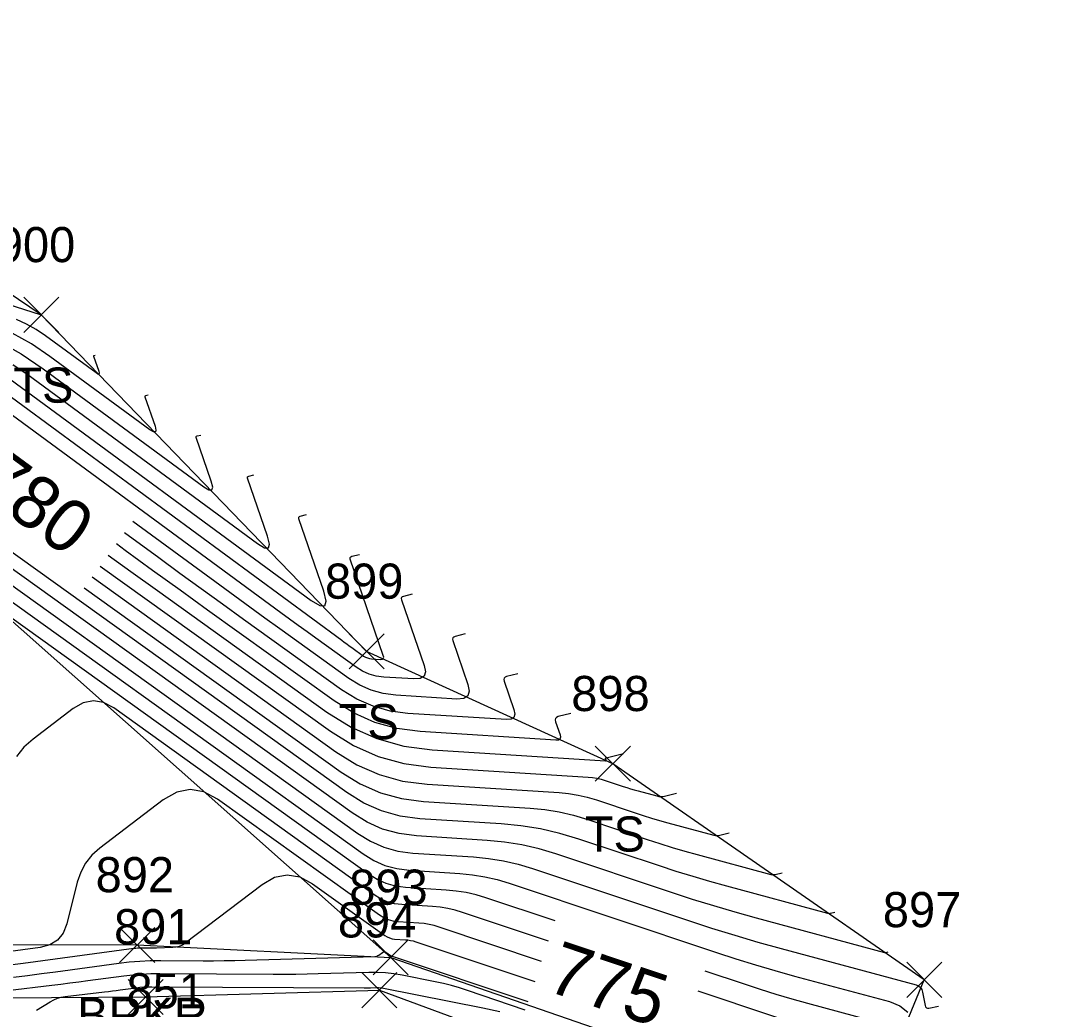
# Model space of a CAD drawing. Extents: x 1650836 to 1652450, y 332578 to 333908.
# Drawn here: x 1652233.3 to 1652292.5, y 332846.7 to 332902.9 of the extents above; entities that cross this region are included whole.
import ezdxf

# ---------------------------------------------------------------- set-up
doc = ezdxf.new("R2010")
doc.units = 0
for name, color, linetype in [('L_A', 7, 'Continuous'), ('L_I', 7, 'Continuous'), ('L_TIC', 7, 'Continuous'), ('LAWE', 7, 'Continuous'), ('LELB', 7, 'Continuous'), ('LSOGCMA', 7, 'Continuous'), ('LSOGCMA_T', 7, 'Continuous'), ('LSOGCMI', 7, 'Continuous'), ('LSOGP', 7, 'Continuous')]:
    doc.layers.add(name, color=color, linetype=linetype)

msp = doc.modelspace()

# ---------------------------------------------------------------- linework, layer by layer
at = {"layer": 'L_TIC'}
for points in [[(1652233.442, 332885.186), (1652235.442, 332887.186)], [(1652235.442, 332885.186), (1652233.442, 332887.186)], [(1652251.966, 332866.026), (1652253.966, 332868.026)], [(1652253.966, 332866.026), (1652251.966, 332868.026)], [(1652265.979, 332859.629), (1652267.979, 332861.629)], [(1652267.979, 332859.629), (1652265.979, 332861.629)], [(1652238.899, 332849.316), (1652240.899, 332851.316)], [(1652240.899, 332849.316), (1652238.899, 332851.316)], [(1652253.339, 332848.604), (1652255.339, 332850.604)], [(1652255.339, 332848.604), (1652253.339, 332850.604)], [(1652253.339, 332848.604), (1652255.339, 332850.604)], [(1652255.339, 332848.604), (1652253.339, 332850.604)], [(1652283.715, 332847.326), (1652285.715, 332849.326)], [(1652285.715, 332847.326), (1652283.715, 332849.326)], [(1652239.383, 332846.355), (1652241.383, 332848.355)], [(1652241.383, 332846.355), (1652239.383, 332848.355)], [(1652252.69, 332846.74), (1652254.69, 332848.74)], [(1652254.69, 332846.74), (1652252.69, 332848.74)]]:
    msp.add_lwpolyline(points, dxfattribs=at)
at = {"layer": 'LAWE'}
msp.add_lwpolyline([(1652166.593, 332836.388), (1652160.434, 332848.646), (1652165.686, 332861.189), (1652174.634, 332867.863), (1652187.273, 332876.813), (1652194.015, 332875.109), (1652198.78, 332866.55), (1652205.312, 332855.518), (1652223.542, 332850.363), (1652239.899, 332850.316), (1652254.339, 332849.604), (1652281.376, 332840.252)], dxfattribs=at)
at = {"layer": 'LELB'}
for points in [[(1652284.715, 332848.326), (1652266.979, 332860.629), (1652252.966, 332867.026), (1652234.442, 332886.186), (1652219.944, 332895.981), (1652193.017, 332893.494), (1652177.262, 332886.323)], [(1652194.015, 332875.109), (1652221.23, 332879.003), (1652254.339, 332849.604)], [(1652273.911, 332830.103), (1652248.33, 332832.215), (1652238.99, 332835.863), (1652205.84, 332837.591), (1652191.874, 332835.507), (1652180.705, 332833.239), (1652166.498, 332840.6), (1652166.784, 332849.708), (1652168.84, 332859.33), (1652177.78, 332865.033), (1652184.593, 332870.407), (1652193.9, 332865.398), (1652204.385, 332854.011), (1652221.637, 332847.232), (1652240.383, 332847.355), (1652253.69, 332847.74), (1652279.741, 332838.109)]]:
    msp.add_lwpolyline(points, dxfattribs=at)
at = {"layer": 'LSOGCMA'}
for points in [[(1652237.513, 332883.873), (1652237.441, 332883.855), (1652237.431, 332883.851), (1652237.425, 332883.845), (1652237.423, 332883.836), (1652237.425, 332883.826), (1652237.714, 332882.987), (1652237.742, 332882.872), (1652237.727, 332882.816), (1652237.669, 332882.819), (1652237.568, 332882.879), (1652234.692, 332884.993), (1652234.16, 332885.352), (1652233.605, 332885.664), (1652233.025, 332885.93)], [(1652238.253, 332872.507), (1652239.535, 332871.579), (1652241.057, 332870.484), (1652250.701, 332863.565), (1652252.084, 332862.707), (1652253.544, 332862.065), (1652255.081, 332861.638), (1652256.695, 332861.425), (1652266.565, 332860.801), (1652266.583, 332860.802), (1652266.594, 332860.809), (1652266.598, 332860.821), (1652266.594, 332860.839), (1652266.566, 332860.923), (1652266.562, 332860.942), (1652266.566, 332860.957), (1652266.576, 332860.968), (1652266.594, 332860.975), (1652267.59, 332861.222)], [(1652262.929, 332849.379), (1652257.093, 332851.33), (1652256.811, 332851.415), (1652256.526, 332851.48), (1652256.237, 332851.527), (1652255.944, 332851.555), (1652254.766, 332851.63), (1652254.478, 332851.667), (1652254.204, 332851.744), (1652253.944, 332851.858), (1652253.697, 332852.011), (1652244.485, 332858.621), (1652243.705, 332859.039), (1652242.929, 332859.171), (1652242.158, 332859.018), (1652241.39, 332858.578), (1652237.772, 332855.828), (1652237.326, 332855.429), (1652236.964, 332854.974), (1652236.687, 332854.463), (1652236.494, 332853.897), (1652235.891, 332851.518), (1652235.683, 332850.987), (1652235.361, 332850.585), (1652234.924, 332850.311), (1652234.374, 332850.165), (1652230.41, 332849.631)]]:
    msp.add_lwpolyline(points, dxfattribs=at)
at = {"layer": 'LSOGCMI'}
for points in [[(1652234.506, 332886.138), (1652234.504, 332886.137), (1652234.51, 332886.119), (1652234.51, 332886.117), (1652234.51, 332886.116), (1652234.509, 332886.116), (1652234.507, 332886.117), (1652234.447, 332886.161), (1652234.436, 332886.169), (1652234.424, 332886.175), (1652234.412, 332886.181), (1652234.399, 332886.185), (1652223.866, 332889.548), (1652222.099, 332889.997), (1652220.318, 332890.222), (1652218.522, 332890.223), (1652216.713, 332889.999), (1652207.044, 332888.209), (1652205.674, 332887.942), (1652204.308, 332887.651), (1652202.949, 332887.335), (1652201.746, 332887.033)], [(1652240.521, 332881.608), (1652240.378, 332881.572), (1652240.358, 332881.564), (1652240.346, 332881.552), (1652240.342, 332881.535), (1652240.346, 332881.514), (1652240.918, 332879.854), (1652240.973, 332879.628), (1652240.943, 332879.517), (1652240.828, 332879.521), (1652240.629, 332879.642), (1652234.938, 332883.824), (1652233.885, 332884.534), (1652232.785, 332885.153)], [(1652231.994, 332884.697), (1652233.305, 332883.96), (1652234.56, 332883.113), (1652243.689, 332876.404), (1652243.988, 332876.224), (1652244.16, 332876.217), (1652244.204, 332876.383), (1652244.121, 332876.722), (1652243.268, 332879.203), (1652243.262, 332879.234), (1652243.268, 332879.259), (1652243.285, 332879.278), (1652243.315, 332879.29), (1652243.529, 332879.343)], [(1652232.447, 332883.607), (1652233.612, 332882.821), (1652246.75, 332873.166), (1652247.148, 332872.927), (1652247.376, 332872.918), (1652247.435, 332873.138), (1652247.325, 332873.589), (1652246.189, 332876.891), (1652246.181, 332876.933), (1652246.189, 332876.966), (1652246.213, 332876.991), (1652246.252, 332877.007), (1652246.536, 332877.078)], [(1652231.717, 332882.237), (1652251.546, 332867.665), (1652251.691, 332867.559), (1652251.835, 332867.454), (1652251.98, 332867.349), (1652252.125, 332867.244), (1652252.794, 332866.764), (1652252.899, 332866.7), (1652253.009, 332866.651), (1652253.126, 332866.619), (1652253.248, 332866.603), (1652253.748, 332866.571), (1652253.852, 332866.579), (1652253.915, 332866.618), (1652253.936, 332866.689), (1652253.916, 332866.792), (1652252.032, 332872.268), (1652252.02, 332872.331), (1652252.032, 332872.381), (1652252.067, 332872.418), (1652252.126, 332872.442), (1652252.552, 332872.547)], [(1652232.665, 332882.529), (1652249.811, 332869.928), (1652250.308, 332869.63), (1652250.593, 332869.618), (1652250.667, 332869.894), (1652250.529, 332870.456), (1652249.11, 332874.58), (1652249.101, 332874.632), (1652249.11, 332874.674), (1652249.14, 332874.704), (1652249.189, 332874.725), (1652249.544, 332874.813)], [(1652255.56, 332870.282), (1652255.063, 332870.159), (1652254.994, 332870.131), (1652254.953, 332870.088), (1652254.939, 332870.03), (1652254.953, 332869.957), (1652256.239, 332866.219), (1652256.308, 332865.866), (1652256.234, 332865.621), (1652256.018, 332865.485), (1652255.659, 332865.458), (1652253.937, 332865.567), (1652253.517, 332865.622), (1652253.116, 332865.734), (1652252.736, 332865.901), (1652252.376, 332866.125), (1652250.071, 332867.778), (1652249.571, 332868.138), (1652249.072, 332868.499), (1652248.573, 332868.862), (1652248.076, 332869.227), (1652230.77, 332881.944)], [(1652221.455, 332878.906), (1652252.456, 332856.663), (1652253.179, 332856.215), (1652253.943, 332855.879), (1652254.746, 332855.656), (1652255.59, 332855.545), (1652259.046, 332855.326), (1652259.904, 332855.244), (1652260.752, 332855.106), (1652261.589, 332854.914), (1652262.415, 332854.667), (1652271.289, 332851.7), (1652272.6, 332851.272), (1652273.918, 332850.864), (1652275.24, 332850.476), (1652276.569, 332850.107), (1652284.248, 332848.036), (1652284.388, 332847.98), (1652284.497, 332847.894), (1652284.574, 332847.778), (1652284.619, 332847.634), (1652284.76, 332846.861), (1652284.786, 332846.784), (1652284.831, 332846.734), (1652284.894, 332846.711), (1652284.976, 332846.716), (1652285.521, 332846.829)], [(1652282.629, 332849.897), (1652282.53, 332849.872), (1652282.514, 332849.869), (1652282.497, 332849.868), (1652282.481, 332849.87), (1652282.464, 332849.873), (1652275.166, 332851.841), (1652273.947, 332852.179), (1652272.733, 332852.536), (1652271.525, 332852.91), (1652270.322, 332853.303), (1652263.746, 332855.502), (1652262.784, 332855.789), (1652261.809, 332856.013), (1652260.821, 332856.173), (1652259.821, 332856.268), (1652255.796, 332856.523), (1652254.813, 332856.653), (1652253.877, 332856.913), (1652252.988, 332857.304), (1652252.145, 332857.826), (1652224.722, 332877.503)], [(1652279.621, 332852.162), (1652279.38, 332852.102), (1652279.34, 332852.095), (1652279.3, 332852.093), (1652279.26, 332852.096), (1652279.22, 332852.104), (1652273.479, 332853.652), (1652272.511, 332853.92), (1652271.547, 332854.203), (1652270.588, 332854.501), (1652269.633, 332854.812), (1652265.055, 332856.343), (1652263.967, 332856.668), (1652262.865, 332856.921), (1652261.75, 332857.102), (1652260.619, 332857.21), (1652256.002, 332857.502), (1652254.88, 332857.65), (1652253.812, 332857.947), (1652252.797, 332858.393), (1652251.835, 332858.989), (1652227.989, 332876.099)], [(1652258.567, 332868.017), (1652258, 332867.877), (1652257.921, 332867.845), (1652257.874, 332867.796), (1652257.859, 332867.729), (1652257.874, 332867.646), (1652258.734, 332865.147), (1652258.81, 332864.759), (1652258.729, 332864.491), (1652258.492, 332864.342), (1652258.098, 332864.312), (1652254.627, 332864.532), (1652253.908, 332864.626), (1652253.223, 332864.817), (1652252.573, 332865.103), (1652251.957, 332865.485), (1652248.017, 332868.311), (1652247.162, 332868.927), (1652246.308, 332869.545), (1652245.456, 332870.165), (1652244.606, 332870.788), (1652239.66, 332874.423)], [(1652226.738, 332874.175), (1652252.766, 332855.5), (1652253.37, 332855.126), (1652254.008, 332854.845), (1652254.679, 332854.658), (1652255.384, 332854.566), (1652258.27, 332854.383), (1652258.987, 332854.314), (1652259.695, 332854.2), (1652260.395, 332854.039), (1652261.085, 332853.833), (1652272.887, 332849.886), (1652273.991, 332849.526), (1652275.099, 332849.183), (1652276.212, 332848.856), (1652277.331, 332848.545), (1652282.724, 332847.091), (1652283.322, 332846.849), (1652283.785, 332846.483)], [(1652261.575, 332865.752), (1652260.937, 332865.594), (1652260.849, 332865.558), (1652260.795, 332865.503), (1652260.778, 332865.428), (1652260.796, 332865.334), (1652261.354, 332863.711), (1652261.406, 332863.446), (1652261.351, 332863.263), (1652261.189, 332863.162), (1652260.92, 332863.141), (1652255.316, 332863.496), (1652254.299, 332863.63), (1652253.33, 332863.899), (1652252.41, 332864.304), (1652251.538, 332864.845), (1652245.963, 332868.845), (1652244.753, 332869.716), (1652243.545, 332870.59), (1652242.339, 332871.468), (1652241.136, 332872.35), (1652239.188, 332873.781)], [(1652264.583, 332863.487), (1652263.874, 332863.312), (1652263.776, 332863.272), (1652263.717, 332863.21), (1652263.697, 332863.127), (1652263.717, 332863.023), (1652263.974, 332862.275), (1652264.002, 332862.134), (1652263.972, 332862.036), (1652263.886, 332861.982), (1652263.742, 332861.971), (1652256.006, 332862.461), (1652254.69, 332862.634), (1652253.437, 332862.982), (1652252.247, 332863.506), (1652251.119, 332864.205), (1652243.909, 332869.378), (1652242.344, 332870.505), (1652240.781, 332871.636), (1652239.222, 332872.771), (1652238.718, 332873.141)], [(1652237.796, 332871.884), (1652250.904, 332862.479), (1652252.223, 332861.661), (1652253.616, 332861.048), (1652255.082, 332860.641), (1652256.621, 332860.438), (1652265.57, 332859.872), (1652265.821, 332859.848), (1652266.068, 332859.808), (1652266.312, 332859.752), (1652266.553, 332859.68), (1652267.567, 332859.341), (1652267.778, 332859.272), (1652267.99, 332859.206), (1652268.204, 332859.143), (1652268.418, 332859.084), (1652269.486, 332858.796), (1652269.596, 332858.773), (1652269.707, 332858.765), (1652269.819, 332858.771), (1652269.93, 332858.791), (1652270.598, 332858.957)], [(1652237.344, 332871.268), (1652251.214, 332861.315), (1652252.414, 332860.572), (1652253.681, 332860.014), (1652255.015, 332859.644), (1652256.415, 332859.46), (1652263.92, 332858.984), (1652264.464, 332858.932), (1652265, 332858.846), (1652265.53, 332858.724), (1652266.054, 332858.567), (1652268.255, 332857.831), (1652268.715, 332857.681), (1652269.176, 332857.538), (1652269.64, 332857.402), (1652270.105, 332857.273), (1652272.73, 332856.565), (1652272.818, 332856.547), (1652272.905, 332856.541), (1652272.992, 332856.546), (1652273.08, 332856.562), (1652273.606, 332856.692)], [(1652236.892, 332870.652), (1652251.525, 332860.152), (1652252.606, 332859.482), (1652253.747, 332858.98), (1652254.948, 332858.647), (1652256.208, 332858.481), (1652262.27, 332858.097), (1652263.107, 332858.017), (1652263.933, 332857.883), (1652264.749, 332857.696), (1652265.554, 332857.455), (1652268.944, 332856.322), (1652269.651, 332856.091), (1652270.362, 332855.871), (1652271.075, 332855.661), (1652271.792, 332855.462), (1652275.975, 332854.334), (1652276.039, 332854.321), (1652276.102, 332854.317), (1652276.166, 332854.32), (1652276.23, 332854.332), (1652276.613, 332854.427)], [(1652263.698, 332851.68), (1652259.754, 332852.999), (1652259.2, 332853.165), (1652258.639, 332853.293), (1652258.07, 332853.385), (1652257.495, 332853.44), (1652255.178, 332853.587), (1652254.612, 332853.661), (1652254.073, 332853.811), (1652253.562, 332854.036), (1652253.077, 332854.337), (1652232.654, 332868.991)], [(1652263.313, 332850.529), (1652258.423, 332852.165), (1652258.006, 332852.29), (1652257.582, 332852.387), (1652257.154, 332852.456), (1652256.719, 332852.498), (1652254.972, 332852.608), (1652254.545, 332852.664), (1652254.139, 332852.777), (1652253.753, 332852.947), (1652253.387, 332853.174), (1652238.569, 332863.806), (1652237.988, 332864.117), (1652237.41, 332864.216), (1652236.834, 332864.102), (1652236.262, 332863.774), (1652233.978, 332862.038), (1652233.456, 332861.571), (1652233.033, 332861.039)], [(1652232.332, 332849.135), (1652233.417, 332849.279), (1652239.714, 332850.128), (1652239.82, 332850.14), (1652239.926, 332850.149), (1652240.032, 332850.154), (1652240.139, 332850.155), (1652240.566, 332850.153), (1652240.673, 332850.153), (1652240.78, 332850.154), (1652240.887, 332850.155), (1652240.994, 332850.158), (1652241.94, 332850.185), (1652242.128, 332850.205), (1652242.307, 332850.252), (1652242.476, 332850.328), (1652242.634, 332850.431), (1652247.015, 332853.76), (1652247.729, 332854.169), (1652248.447, 332854.311), (1652249.168, 332854.189), (1652249.893, 332853.8), (1652254.008, 332850.848), (1652254.135, 332850.769), (1652254.27, 332850.71), (1652254.411, 332850.67), (1652254.56, 332850.651), (1652255.169, 332850.612), (1652255.32, 332850.598), (1652255.469, 332850.574), (1652255.617, 332850.54), (1652255.762, 332850.496), (1652262.544, 332848.228)], [(1652262.159, 332847.078), (1652254.432, 332849.662), (1652254.422, 332849.665), (1652254.413, 332849.667), (1652254.403, 332849.669), (1652254.393, 332849.67), (1652254.354, 332849.672), (1652254.344, 332849.673), (1652254.335, 332849.676), (1652254.326, 332849.68), (1652254.318, 332849.685), (1652254.052, 332849.876), (1652254.005, 332849.901), (1652253.958, 332849.909), (1652253.911, 332849.9), (1652253.865, 332849.873), (1652253.661, 332849.718), (1652253.61, 332849.685), (1652253.555, 332849.661), (1652253.498, 332849.645), (1652253.437, 332849.639), (1652246.058, 332849.425), (1652245.457, 332849.41), (1652244.856, 332849.401), (1652244.255, 332849.396), (1652243.654, 332849.397), (1652241.249, 332849.41), (1652240.648, 332849.402), (1652240.049, 332849.374), (1652239.451, 332849.325), (1652238.855, 332849.256), (1652235.257, 332848.771), (1652234.459, 332848.665), (1652233.66, 332848.562), (1652232.861, 332848.463)], [(1652261.999, 332846.6), (1652258.711, 332847.726), (1652258.256, 332847.873), (1652257.797, 332848.005), (1652257.334, 332848.121), (1652256.867, 332848.221), (1652254.99, 332848.592), (1652254.52, 332848.671), (1652254.047, 332848.724), (1652253.572, 332848.75), (1652253.095, 332848.749), (1652250.212, 332848.666), (1652249.572, 332848.65), (1652248.932, 332848.64), (1652248.292, 332848.635), (1652247.652, 332848.636), (1652241.199, 332848.67), (1652240.684, 332848.664), (1652240.169, 332848.64), (1652239.656, 332848.598), (1652239.144, 332848.538), (1652237.098, 332848.262), (1652236.587, 332848.195), (1652236.075, 332848.129), (1652235.563, 332848.065), (1652235.05, 332848.003), (1652229.971, 332847.403)], [(1652290.786, 332837.059), (1652286.676, 332836.21), (1652286.061, 332836.172), (1652285.586, 332836.342), (1652285.25, 332836.719), (1652285.055, 332837.303), (1652283.891, 332843.658), (1652283.629, 332844.5), (1652283.181, 332845.172), (1652282.549, 332845.672), (1652281.732, 332846.003), (1652278.092, 332846.984), (1652277.184, 332847.236), (1652276.281, 332847.502), (1652275.381, 332847.781), (1652274.485, 332848.073), (1652272.234, 332848.826)], [(1652234.176, 332846.593), (1652234.958, 332847.079), (1652235.158, 332847.189), (1652235.366, 332847.275), (1652235.582, 332847.337), (1652235.807, 332847.376), (1652238.039, 332847.64), (1652238.264, 332847.667), (1652238.489, 332847.695), (1652238.714, 332847.724), (1652238.939, 332847.754), (1652239.838, 332847.875), (1652240.063, 332847.902), (1652240.289, 332847.92), (1652240.515, 332847.931), (1652240.741, 332847.933), (1652252.825, 332847.868), (1652252.917, 332847.868), (1652253.008, 332847.869), (1652253.1, 332847.87), (1652253.192, 332847.873), (1652253.559, 332847.883), (1652253.65, 332847.883), (1652253.741, 332847.878), (1652253.832, 332847.868), (1652253.922, 332847.853), (1652259.583, 332846.735), (1652260.552, 332846.526)], [(1652293.418, 332832.173), (1652287.527, 332830.957), (1652286.645, 332830.903), (1652285.964, 332831.146), (1652285.483, 332831.686), (1652285.202, 332832.524), (1652283.308, 332842.869), (1652283.106, 332843.515), (1652282.763, 332844.031), (1652282.277, 332844.416), (1652281.649, 332844.669), (1652278.854, 332845.423), (1652278.156, 332845.617), (1652277.462, 332845.821), (1652276.771, 332846.035), (1652276.083, 332846.259), (1652271.849, 332847.675)]]:
    msp.add_lwpolyline(points, dxfattribs=at)
at = {"layer": 'LSOGP'}
msp.add_lwpolyline([(1652322.392, 332778.396), (1652286.244, 332816.269), (1652278.684, 332833.467), (1652279.741, 332838.109), (1652281.376, 332840.252), (1652284.715, 332848.326), (1652266.979, 332860.629), (1652252.966, 332867.026), (1652234.442, 332886.186), (1652219.944, 332895.981), (1652193.017, 332893.494), (1652163.094, 332891.822), (1652141.158, 332895.272), (1652101.604, 332894.697), (1652074.965, 332899.016), (1652042.229, 332910.088), (1652009.557, 332917.982), (1651992.258, 332920.35), (1651945.495, 332936.417)], dxfattribs=at)

# ---------------------------------------------------------------- texts
at = {"layer": 'L_A'}
for s, p in [('TS', (1652232.851, 332881.186)), ('TS', (1652251.375, 332862.026)), ('TS', (1652265.388, 332855.629)), ('BRKR', (1652236.49, 332845.316))]:
    msp.add_text(s, height=2, dxfattribs=at).set_placement(p)
at = {"layer": 'L_I'}
for s, p in [('900', (1652231.914, 332889.186)), ('899', (1652250.596, 332870.026)), ('898', (1652264.617, 332863.629)), ('892', (1652237.537, 332853.316)), ('893', (1652251.977, 332852.604)), ('893', (1652251.977, 332852.604)), ('897', (1652282.353, 332851.326)), ('894', (1652251.328, 332850.74)), ('891', (1652238.587, 332850.355)), ('851', (1652239.296, 332846.707))]:
    msp.add_text(s, height=2, dxfattribs=at).set_placement(p)
at = {"layer": 'LSOGCMA_T'}
for s, rotation, p in [('780', 323.72397, (1652230.545, 332876.297)), ('775', 341.50955, (1652263.091, 332847.743))]:
    msp.add_text(s, height=3, rotation=rotation, dxfattribs=at).set_placement(p)

doc.saveas('drawing.dxf')
